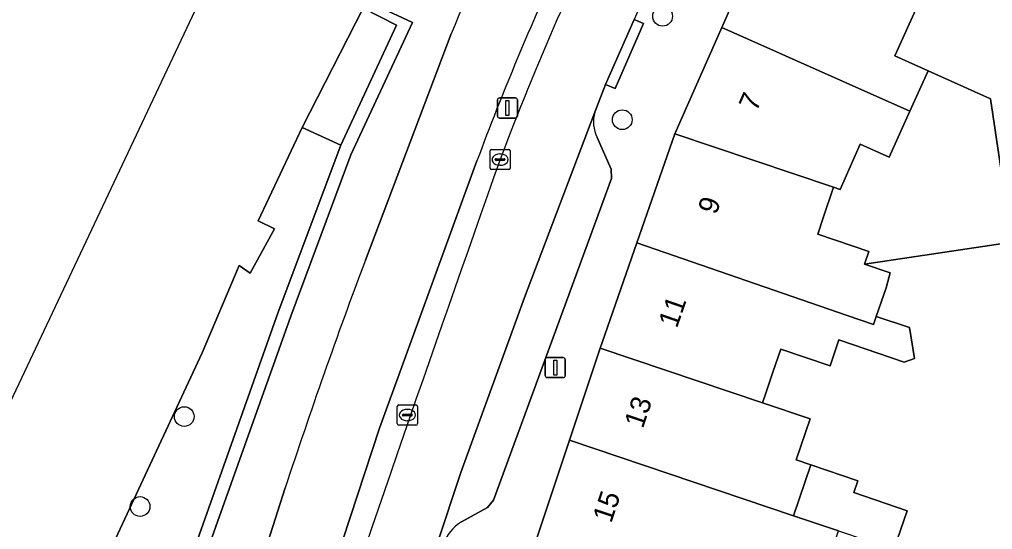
# Model space of a CAD drawing. Extents: x 161771 to 163125, y 382475 to 383179.
# Drawn here: x 161801.2 to 161849.5, y 383087.31 to 383112.63 of the extents above; entities that cross this region are included whole.
import ezdxf

# ---------------------------------------------------------------- set-up
doc = ezdxf.new("R2010")
doc.units = 0
for name, color, linetype in [('IMGEO_Boom', 7, 'Continuous'), ('IMGEO_Erf', 7, 'Continuous'), ('IMGEO_Fietspad_gesloten', 7, 'Continuous'), ('IMGEO_Groenvoorziening', 7, 'Continuous'), ('IMGEO_Kademuur', 7, 'Continuous'), ('IMGEO_Kolk', 7, 'Continuous'), ('IMGEO_Lichtmast', 7, 'Continuous'), ('IMGEO_Pand', 7, 'Continuous'), ('IMGEO_Pand_nummerreeks', 7, 'Continuous'), ('IMGEO_Parkeervlak_open', 7, 'Continuous'), ('IMGEO_Rijbaan_lokaal_gesloten', 7, 'Continuous'), ('IMGEO_Verkeerseiland_open', 7, 'Continuous'), ('IMGEO_Voetpad_op_trap', 7, 'Continuous'), ('IMGEO_Voetpad_open', 7, 'Continuous'), ('IMGEO_Waterloop', 7, 'Continuous')]:
    doc.layers.add(name, color=color, linetype=linetype)

msp = doc.modelspace()

# ---------------------------------------------------------------- linework, layer by layer
at = {"layer": 'IMGEO_Boom'}
for centre in [(161833.119, 383112.791), (161831.117, 383107.658), (161809.375, 383092.92), (161807.184, 383088.454)]:
    msp.add_circle(centre, 0.489, dxfattribs=at)
at = {"layer": 'IMGEO_Erf'}
msp.add_lwpolyline([(161845.835, 383113.466), (161844.649, 383110.832), (161846.3, 383110.089), (161849.393, 383108.697), (161850.457, 383101.576), (161843.141, 383100.485), (161844.409, 383100.055), (161844.208, 383099.315), (161843.726, 383097.895), (161845.366, 383097.338), (161845.619, 383095.797), (161845.115, 383095.628), (161841.866, 383096.731), (161841.428, 383095.441), (161838.986, 383096.27), (161838.598, 383095.125), (161838.209, 383093.98), (161838.082, 383093.606), (161840.439, 383092.813), (161839.746, 383090.773), (161840.469, 383090.527), (161842.808, 383089.733), (161842.607, 383089.142), (161845.26, 383088.241), (161844.604, 383086.312)], dxfattribs=at)
at = {"layer": 'IMGEO_Fietspad_gesloten'}
for points in [[(161822.625, 383111.915), (161818.366, 383100.689)], [(161819.067, 383092.338), (161823.905, 383105.611)], [(161802.1, 383038.347), (161802.818, 383040.568), (161803.022, 383041.219), (161805.376, 383048.932), (161813.962, 383076.777), (161819.067, 383092.338)], [(161814.386, 383089.376), (161808.605, 383071.283), (161799.736, 383042.637), (161799.138, 383040.744), (161799.133, 383040.729), (161798.993, 383040.335), (161797.201, 383035.645), (161794.187, 383028.227), (161793.423, 383026.369), (161793.412, 383026.344)]]:
    msp.add_lwpolyline(points, dxfattribs=at)
for centre, radius, start, end in [((161947.408, 383060.512), 134.956, 150.77041, 157.61116), ((161955.868, 383056.454), 140.822, 155.13185, 159.56941), ((162102.348, 382994.425), 303.213, 159.48458, 161.75089)]:
    msp.add_arc(centre, radius, start, end, dxfattribs=at)
at = {"layer": 'IMGEO_Groenvoorziening'}
msp.add_lwpolyline([(161788.021, 383031.973), (161797.928, 383044.363), (161803.389, 383065.345), (161805.353, 383072.342), (161807.521, 383079.423), (161809.574, 383085.493), (161814.046, 383098.108), (161817.154, 383106.389), (161815.229, 383107.264), (161813.05, 383102.644), (161813.848, 383102.242), (161812.652, 383100.039), (161812.101, 383100.413), (161810.271, 383096.076), (161796.354, 383066.246), (161789.602, 383050.74), (161783.476, 383035.573)], close=True, dxfattribs=at)
at = {"layer": 'IMGEO_Kademuur'}
msp.add_lwpolyline([(161817.647, 383105.91), (161820.709, 383112.484), (161818.996, 383113.28), (161818.428, 383113.544), (161818.262, 383113.192), (161819.915, 383112.35), (161817.154, 383106.389), (161814.046, 383098.108), (161809.574, 383085.493), (161807.521, 383079.423), (161805.353, 383072.342), (161803.389, 383065.345), (161797.928, 383044.363), (161788.021, 383031.973), (161788.558, 383031.561), (161796.51, 383041.531), (161798.418, 383043.924), (161798.572, 383044.26), (161802.967, 383061.318), (161805.993, 383072.237), (161808.132, 383079.23), (161810.189, 383085.322), (161814.66, 383097.898)], close=True, dxfattribs=at)
at = {"layer": 'IMGEO_Kolk'}
for p, q in [((161824.628, 383106.178), (161825.48, 383106.178)), ((161824.553, 383105.252), (161824.553, 383106.104)), ((161824.812, 383105.672), (161824.812, 383105.684)), ((161825.25, 383105.635), (161824.852, 383105.635)), ((161824.855, 383105.721), (161825.253, 383105.721)), ((161825.041, 383105.958), (161825.066, 383105.958)), ((161825.296, 383105.684), (161825.296, 383105.672)), ((161825.554, 383106.104), (161825.554, 383105.252)), ((161825.48, 383105.178), (161824.628, 383105.178)), ((161825.064, 383105.398), (161825.039, 383105.398)), ((161819.951, 383092.568), (161819.951, 383093.42)), ((161820.026, 383093.494), (161820.878, 383093.494)), ((161820.439, 383093.274), (161820.464, 383093.274)), ((161820.952, 383093.42), (161820.952, 383092.568)), ((161820.21, 383092.988), (161820.21, 383093)), ((161820.648, 383092.951), (161820.25, 383092.951)), ((161820.253, 383093.037), (161820.651, 383093.037)), ((161820.462, 383092.714), (161820.437, 383092.714)), ((161820.694, 383093), (161820.694, 383092.988)), ((161820.878, 383092.494), (161820.026, 383092.494))]:
    msp.add_line(p, q, dxfattribs=at)
for points in [[(161824.628, 383106.178), (161825.48, 383106.178)], [(161824.553, 383105.252), (161824.553, 383106.104)], [(161825.554, 383106.104), (161825.554, 383105.252)], [(161825.48, 383105.178), (161824.628, 383105.178)], [(161819.951, 383092.568), (161819.951, 383093.42)], [(161820.026, 383093.494), (161820.878, 383093.494)], [(161820.952, 383093.42), (161820.952, 383092.568)], [(161820.878, 383092.494), (161820.026, 383092.494)]]:
    msp.add_lwpolyline(points, dxfattribs=at)
for centre, radius, start, end in [((161824.63, 383106.102), 0.0765, 91.552, 178.448), ((161824.63, 383106.102), 0.0765, 91.552, 178.448), ((161825.478, 383106.102), 0.0765, 1.552, 88.448), ((161825.478, 383106.102), 0.0765, 1.552, 88.448), ((161824.852, 383105.681), 0.0403, 85.8775, 175.7526), ((161824.849, 383105.671), 0.0366, 178.938, 274.7102), ((161825.253, 383105.678), 0.043, 264.8664, 352.4533), ((161825.257, 383105.683), 0.0386, 1.7309, 96.639), ((161824.63, 383105.254), 0.0765, 181.552, 268.448), ((161824.63, 383105.254), 0.0765, 181.552, 268.448), ((161825.478, 383105.254), 0.0765, 271.552, 358.448), ((161825.478, 383105.254), 0.0765, 271.552, 358.448), ((161820.028, 383093.418), 0.0765, 91.552, 178.448), ((161820.028, 383093.418), 0.0765, 91.552, 178.448), ((161820.876, 383093.418), 0.0765, 1.552, 88.448), ((161820.876, 383093.418), 0.0765, 1.552, 88.448), ((161820.25, 383092.997), 0.0403, 85.8775, 175.7526), ((161820.247, 383092.987), 0.0366, 178.938, 274.7102), ((161820.651, 383092.994), 0.043, 264.8664, 352.4533), ((161820.655, 383092.999), 0.0386, 1.7309, 96.639), ((161820.028, 383092.57), 0.0765, 181.552, 268.448), ((161820.028, 383092.57), 0.0765, 181.552, 268.448), ((161820.876, 383092.57), 0.0765, 271.552, 358.448), ((161820.876, 383092.57), 0.0765, 271.552, 358.448)]:
    msp.add_arc(centre, radius, start, end, dxfattribs=at)
for centre, major_axis, ratio, start_param, end_param in [((161825.04, 383105.678), (-0.387, 0.002), 0.722429, 4.712389, 7.853982), ((161825.065, 383105.678), (-0.39, 0.002), 0.717154, 1.570796, 4.712389), ((161820.438, 383092.994), (-0.387, 0.002), 0.722429, 4.712389, 7.853982), ((161820.463, 383092.994), (-0.39, 0.002), 0.717154, 1.570796, 4.712389)]:
    msp.add_ellipse(centre, major_axis=major_axis, ratio=ratio, start_param=start_param, end_param=end_param, dxfattribs=at)
at = {"layer": 'IMGEO_Lichtmast'}
for p, q in [((161824.922, 383107.841), (161824.922, 383108.641)), ((161824.922, 383108.641), (161824.922, 383107.841)), ((161825.022, 383108.741), (161825.812, 383108.741)), ((161825.812, 383108.741), (161825.022, 383108.741)), ((161825.912, 383108.641), (161825.912, 383107.841)), ((161825.912, 383107.841), (161825.912, 383108.641)), ((161825.812, 383107.741), (161825.022, 383107.741)), ((161825.022, 383107.741), (161825.812, 383107.741)), ((161827.293, 383094.951), (161827.293, 383095.751)), ((161827.293, 383095.751), (161827.293, 383094.951)), ((161827.393, 383095.851), (161828.183, 383095.851)), ((161828.183, 383095.851), (161827.393, 383095.851)), ((161828.283, 383095.751), (161828.283, 383094.951)), ((161828.283, 383094.951), (161828.283, 383095.751)), ((161828.183, 383094.851), (161827.393, 383094.851)), ((161827.393, 383094.851), (161828.183, 383094.851))]:
    msp.add_line(p, q, dxfattribs=at)
for points in [[(161825.342, 383108.616), (161825.492, 383108.616), (161825.492, 383107.866), (161825.342, 383107.866), (161825.342, 383108.616)], [(161827.713, 383095.726), (161827.863, 383095.726), (161827.863, 383094.976), (161827.713, 383094.976), (161827.713, 383095.726)]]:
    msp.add_lwpolyline(points, dxfattribs=at)
for centre, start, end in [((161825.022, 383108.641), 90, 180), ((161825.022, 383108.641), 90, 180), ((161825.812, 383108.641), 0, 90), ((161825.812, 383108.641), 360, 90), ((161825.022, 383107.841), 180, 270), ((161825.022, 383107.841), 180, 270), ((161825.812, 383107.841), 270, 0), ((161825.812, 383107.841), 270, 0), ((161827.393, 383095.751), 90, 180), ((161827.393, 383095.751), 90, 180), ((161828.183, 383095.751), 0, 90), ((161828.183, 383095.751), 360, 90), ((161827.393, 383094.951), 180, 270), ((161827.393, 383094.951), 180, 270), ((161828.183, 383094.951), 270, 0), ((161828.183, 383094.951), 270, 0)]:
    msp.add_arc(centre, 0.1, start, end, dxfattribs=at)
at = {"layer": 'IMGEO_Pand'}
for points in [[(161845.393, 383108.074), (161846.3, 383110.089), (161844.649, 383110.832), (161845.835, 383113.466), (161842.679, 383114.859), (161838.104, 383116.879), (161836.053, 383112.233)], [(161845.393, 383108.074), (161836.053, 383112.233), (161833.724, 383106.958), (161841.603, 383104.304), (161841.925, 383104.195), (161842.927, 383106.445), (161844.37, 383105.803)], [(161846.3, 383110.089), (161845.393, 383108.074), (161844.37, 383105.803), (161842.927, 383106.445), (161841.925, 383104.195), (161841.603, 383104.304), (161841.091, 383102.788), (161840.818, 383101.981), (161843.357, 383101.121), (161843.141, 383100.485), (161850.457, 383101.576), (161849.393, 383108.697)], [(161841.603, 383104.304), (161833.724, 383106.958), (161831.842, 383101.546), (161842.276, 383097.939), (161843.589, 383097.494), (161843.726, 383097.895), (161844.208, 383099.315), (161844.409, 383100.055), (161843.141, 383100.485), (161843.357, 383101.121), (161840.818, 383101.981), (161841.091, 383102.788)], [(161843.726, 383097.895), (161843.589, 383097.494), (161842.276, 383097.939), (161831.842, 383101.546), (161830.121, 383096.594), (161830.027, 383096.314), (161838.082, 383093.606), (161838.209, 383093.98), (161838.598, 383095.125), (161838.986, 383096.27), (161841.428, 383095.441), (161841.866, 383096.731), (161845.115, 383095.628), (161845.619, 383095.797), (161845.366, 383097.338)], [(161838.082, 383093.606), (161830.027, 383096.314), (161828.496, 383091.74), (161839.615, 383087.993), (161840.469, 383090.527), (161839.746, 383090.773), (161840.439, 383092.813)], [(161839.615, 383087.993), (161828.496, 383091.74), (161826.886, 383086.928), (161834.881, 383084.235), (161834.987, 383084.55), (161837.346, 383083.754), (161838.074, 383085.894), (161841.05, 383084.883), (161841.845, 383087.242)], [(161840.469, 383090.527), (161839.615, 383087.993), (161841.845, 383087.242), (161844.604, 383086.312), (161845.26, 383088.241), (161842.607, 383089.142), (161842.808, 383089.733)]]:
    msp.add_lwpolyline(points, close=True, dxfattribs=at)
at = {"layer": 'IMGEO_Parkeervlak_open'}
for points in [[(161829.752, 383108.038), (161826.262, 383098.831), (161823.104, 383090.143), (161821.952, 383086.649), (161821.927, 383086.574), (161816.712, 383070.308), (161815.282, 383065.695), (161807.77, 383041.45), (161807.676, 383041.135), (161807.23, 383039.468), (161807.125, 383039.001), (161806.963, 383038.2)], [(161823.14, 383087.699), (161824.424, 383088.412), (161824.727, 383088.769), (161830.584, 383104.736), (161830.573, 383105.196), (161829.871, 383106.771)]]:
    msp.add_lwpolyline(points, dxfattribs=at)
for centre, radius, start, end in [((161831.507, 383107.564), 1.818, 164.8795, 205.8518), ((161824.178, 383085.953), 2.031, 120.7311, 162.6756)]:
    msp.add_arc(centre, radius, start, end, dxfattribs=at)
at = {"layer": 'IMGEO_Rijbaan_lokaal_gesloten'}
msp.add_lwpolyline([(161805.693, 383028.951), (161806.006, 383030.906), (161806.276, 383032.901), (161806.963, 383038.2), (161807.125, 383039.001), (161807.23, 383039.468), (161807.676, 383041.135), (161807.77, 383041.45), (161815.282, 383065.695), (161816.712, 383070.308), (161821.927, 383086.574), (161821.952, 383086.649), (161823.104, 383090.143), (161826.262, 383098.831), (161829.752, 383108.038), (161830.292, 383109.409), (161831.714, 383112.634)], dxfattribs=at)
for centre, radius, start, end in [((161917.908, 383074.636), 94.198, 150.72226, 156.21014), ((161958.587, 383055.397), 142.686, 153.35792, 159.36665), ((163505.507, 382510.189), 1782.843, 160.487591, 161.482554)]:
    msp.add_arc(centre, radius, start, end, dxfattribs=at)
at = {"layer": 'IMGEO_Verkeerseiland_open'}
msp.add_lwpolyline([(161823.905, 383105.611), (161819.067, 383092.338), (161813.962, 383076.777), (161805.376, 383048.932), (161803.022, 383041.219), (161802.818, 383040.568), (161802.1, 383038.347)], dxfattribs=at)
for centre, radius, start, end in [((161958.587, 383055.397), 142.686, 153.35792, 159.36665), ((161955.868, 383056.454), 140.822, 155.13185, 159.56941), ((163505.507, 382510.189), 1782.843, 160.487591, 161.482554)]:
    msp.add_arc(centre, radius, start, end, dxfattribs=at)
at = {"layer": 'IMGEO_Voetpad_op_trap'}
msp.add_lwpolyline([(161819.915, 383112.35), (161818.262, 383113.192), (161815.229, 383107.264), (161817.154, 383106.389)], close=True, dxfattribs=at)
at = {"layer": 'IMGEO_Voetpad_open'}
for points in [[(161835.59, 383145.328), (161833.289, 383146.427), (161832.172, 383144.047), (161833.251, 383143.535), (161818.996, 383113.28), (161820.709, 383112.484), (161817.647, 383105.91), (161814.66, 383097.898), (161810.189, 383085.322), (161808.132, 383079.23), (161805.993, 383072.237), (161802.967, 383061.318), (161798.572, 383044.26), (161798.418, 383043.924), (161796.51, 383041.531), (161799.133, 383040.729), (161799.138, 383040.744), (161799.736, 383042.637), (161808.605, 383071.283), (161814.386, 383089.376)], [(161816.268, 383014.386), (161818.421, 383012.725), (161818.125, 383017.273), (161815.123, 383031.829), (161814.864, 383032.919), (161815.122, 383040.624), (161815.343, 383047.183), (161815.381, 383048.33), (161815.655, 383049.557), (161818.149, 383060.711), (161818.217, 383061.016), (161819.491, 383064.88), (161821.163, 383069.953), (161823.15, 383075.826), (161824.964, 383081.188), (161826.886, 383086.928), (161828.496, 383091.74), (161830.027, 383096.314), (161830.121, 383096.594), (161831.842, 383101.546), (161833.724, 383106.958), (161836.053, 383112.233), (161838.104, 383116.879)], [(161831.714, 383112.634), (161832.17, 383112.427), (161830.765, 383109.208), (161830.292, 383109.409), (161829.752, 383108.038)], [(161818.366, 383100.689), (161822.625, 383111.915)], [(161829.871, 383106.771), (161830.573, 383105.196), (161830.584, 383104.736), (161824.727, 383088.769), (161824.424, 383088.412), (161823.14, 383087.699)]]:
    msp.add_lwpolyline(points, dxfattribs=at)
msp.add_lwpolyline([(161831.714, 383112.634), (161830.292, 383109.409), (161830.765, 383109.208), (161832.17, 383112.427)], close=True, dxfattribs=at)
for centre, radius, start, end in [((161947.408, 383060.512), 134.956, 150.77041, 157.61116), ((161917.908, 383074.636), 94.198, 150.72226, 156.21014), ((161831.507, 383107.564), 1.818, 164.8795, 205.8518), ((162102.348, 382994.425), 303.213, 159.48458, 161.75089), ((161824.178, 383085.953), 2.031, 120.7311, 162.6756)]:
    msp.add_arc(centre, radius, start, end, dxfattribs=at)
at = {"layer": 'IMGEO_Waterloop'}
msp.add_lwpolyline([(161829.761, 383155.16), (161771.435, 383031.567), (161778.56, 383025.934), (161779.459, 383027.697), (161781.206, 383031.121), (161781.544, 383031.784), (161782.514, 383033.686), (161783.294, 383035.216), (161783.402, 383035.429), (161783.476, 383035.573), (161789.602, 383050.74), (161796.354, 383066.246), (161810.271, 383096.076), (161812.101, 383100.413), (161812.652, 383100.039), (161813.848, 383102.242), (161813.05, 383102.644), (161815.229, 383107.264), (161818.262, 383113.192)], dxfattribs=at)

# ---------------------------------------------------------------- texts
at = {"layer": 'IMGEO_Pand_nummerreeks'}
for s, rotation, p in [('7', 66.1766, (161837.777, 383108.019)), ('9', 70.8405, (161835.787, 383102.905)), ('11', 70.8749, (161833.829, 383097.269)), ('13', 71.4937, (161832.139, 383092.288)), ('15', 71.4937, (161830.568, 383087.596))]:
    msp.add_text(s, height=1, rotation=rotation, dxfattribs=at).set_placement(p)

doc.saveas('drawing.dxf')
